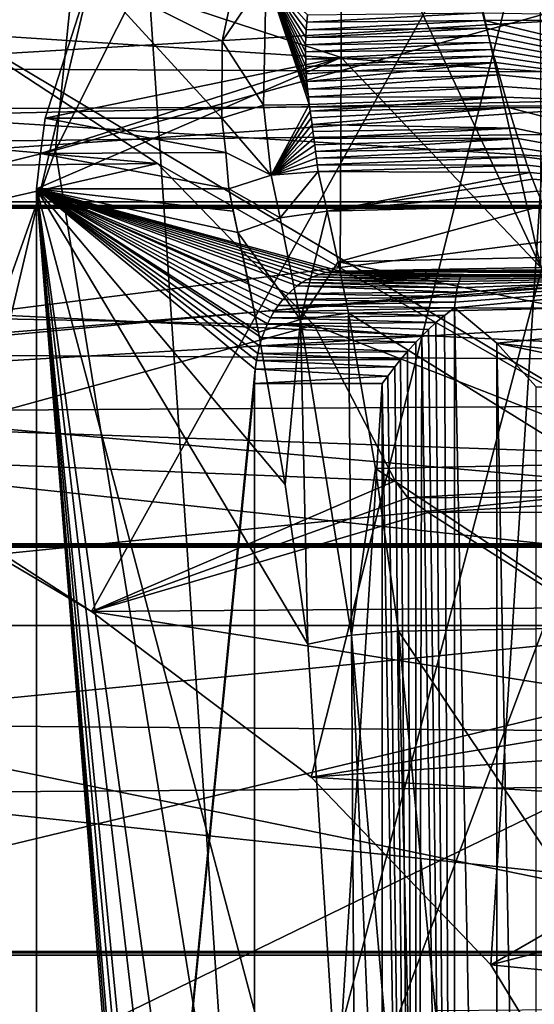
# Model space of a CAD drawing. Header units: metres. Extents: x -150 to 307, y -550 to 84.
# Tile 294 of 656: x 157.08 to 159.37, y 1.74 to 6.12. Entities that reach past the tile are written whole.
import ezdxf

# ---------------------------------------------------------------- set-up
doc = ezdxf.new("R2010")
doc.units = ezdxf.units.M
doc.layers.add('solid_26006363', color=7, linetype='CONTINUOUS')

msp = doc.modelspace()

# ---------------------------------------------------------------- linework, layer by layer
at = {"layer": 'solid_26006363'}
for points in [[(157.238983, 5.539485, 874.820862), (157.797806, 11.076527, 874.416077), (160.975403, 12.943937, 878.023987)], [(160.557312, 6.463857, 878.596375), (157.238983, 5.539485, 874.820862), (160.975403, 12.943937, 878.023987)], [(154.201523, 4.786518, 871.248291), (154.753082, 9.549058, 870.825684), (157.797806, 11.076527, 874.416077)], [(157.238983, 5.539485, 874.820862), (154.201523, 4.786518, 871.248291), (157.797806, 11.076527, 874.416077)], [(161.66864, 5.803113, 838.378723), (144.096741, 5.427855, 813.089661), (142.328934, 10.457894, 814.344849)], [(161.658569, 5.969907, 838.449219), (161.66864, 5.803113, 838.378723), (142.328934, 10.457894, 814.344849)], [(160.716415, 8.936275, 839.074341), (161.658569, 5.969907, 838.449219), (142.328934, 10.457894, 814.344849)], [(160.173294, 7.91509, 881.040771), (157.596603, 7.150526, 878.147949), (158.081863, 0, 879.170471)], [(160.173294, 7.91509, 881.040771), (158.081863, 0, 879.170471), (160.48465, 0, 881.853455)], [(159.526001, 7.306393, 843.298401), (157.399704, 3.484916, 841.38385), (151.576767, 7.250385, 836.140869)], [(159.526001, 7.306393, 843.298401), (158.379044, 2.74818, 842.265686), (157.399704, 3.484916, 841.38385)], [(159.526001, 7.306393, 843.298401), (159.179871, 1.912961, 842.986755), (158.379044, 2.74818, 842.265686)], [(159.526001, 7.306393, 843.298401), (159.721054, 1.022776, 843.473999), (159.179871, 1.912961, 842.986755)], [(151.576767, 7.250385, 836.140869), (157.399704, 3.484916, 841.38385), (156.242584, 4.169075, 840.34198)], [(157.596603, 7.150526, 878.147949), (155.325043, 6.433441, 875.534851), (155.904251, 0, 876.686707)], [(157.596603, 7.150526, 878.147949), (155.904251, 0, 876.686707), (158.081863, 0, 879.170471)], [(159.402023, 5.016229, 842.766235), (159.399994, 6.95196, 842.761536), (158.972992, 6.91801, 841.781494)], [(158.512573, 5.951874, 840.72467), (158.513962, 6.919923, 840.727966), (157.399155, 6.317371, 839.73468)], [(159.402023, 5.016229, 842.766235), (158.513962, 6.919923, 840.727966), (158.512573, 5.951874, 840.72467)], [(159.402023, 5.016229, 842.766235), (158.972992, 6.91801, 841.781494), (158.513962, 6.919923, 840.727966)], [(158.133636, 0, 876.20166), (157.238983, 5.539485, 874.820862), (160.557312, 6.463857, 878.596375)], [(161.151321, -0.000012, 879.606384), (158.133636, 0, 876.20166), (160.557312, 6.463857, 878.596375)], [(53.365746, 5.290247, 673.443176), (54.968628, 6.367424, 673.933228), (289.06488, 5.292864, -97.483597)], [(54.968628, 6.367424, 673.933228), (290.670074, 6.369913, -96.992836), (289.06488, 5.292864, -97.483597)], [(60.530315, 6.367424, 675.633606), (62.133198, 5.290247, 676.123657), (296.237, 6.362432, -95.290863)], [(62.133198, 5.290247, 676.123657), (297.839539, 5.281072, -94.800919), (296.237, 6.362432, -95.290863)], [(163.602783, 6.362432, -292.312592), (163.751846, 5.281072, -293.98172), (145.441666, 5.281072, -294.527374)], [(145.491074, 6.362432, -292.852325), (163.602783, 6.362432, -292.312592), (145.441666, 5.281072, -294.527374)], [(162.935638, 5.292864, -284.842529), (163.084946, 6.369913, -286.514404), (145.66272, 6.369913, -287.0336)], [(145.712204, 5.292864, -285.355774), (162.935638, 5.292864, -284.842529), (145.66272, 6.369913, -287.0336)], [(158.512573, 5.951874, 840.72467), (157.399155, 6.317371, 839.73468), (157.193527, 5.680829, 839.551453)], [(157.980682, 5.680837, 838.667969), (157.193527, 5.680829, 839.551453), (157.399155, 6.317371, 839.73468)], [(157.981949, 6.024079, 838.82312), (157.399155, 6.317371, 839.73468), (158.046997, 6.329778, 839.021301)], [(157.981949, 6.024079, 838.82312), (157.980682, 5.680837, 838.667969), (157.399155, 6.317371, 839.73468)], [(157.981949, 6.024079, 838.82312), (158.046997, 6.329778, 839.021301), (158.179031, 6.313232, 838.931152)], [(157.981949, 6.024079, 838.82312), (158.179031, 6.313232, 838.931152), (158.167099, 5.738776, 838.587524)], [(158.370605, 5.742153, 838.644409), (158.167099, 5.738776, 838.587524), (158.179031, 6.313232, 838.931152)], [(158.366241, 5.776769, 838.659058), (158.370605, 5.742153, 838.644409), (158.179031, 6.313232, 838.931152)], [(158.362549, 5.811047, 838.674255), (158.366241, 5.776769, 838.659058), (158.179031, 6.313232, 838.931152)], [(158.359512, 5.844966, 838.690063), (158.362549, 5.811047, 838.674255), (158.179031, 6.313232, 838.931152)], [(158.357147, 5.878507, 838.706421), (158.359512, 5.844966, 838.690063), (158.179031, 6.313232, 838.931152)], [(158.355438, 5.91165, 838.723328), (158.357147, 5.878507, 838.706421), (158.179031, 6.313232, 838.931152)], [(158.354385, 5.944376, 838.740723), (158.355438, 5.91165, 838.723328), (158.179031, 6.313232, 838.931152)], [(158.353989, 5.976668, 838.758606), (158.354385, 5.944376, 838.740723), (158.179031, 6.313232, 838.931152)], [(158.354263, 6.008508, 838.776917), (158.353989, 5.976668, 838.758606), (158.179031, 6.313232, 838.931152)], [(158.355179, 6.039877, 838.795715), (158.354263, 6.008508, 838.776917), (158.179031, 6.313232, 838.931152)], [(158.356979, 6.074586, 838.817322), (158.355179, 6.039877, 838.795715), (158.179031, 6.313232, 838.931152)], [(158.359619, 6.108656, 838.839478), (158.356979, 6.074586, 838.817322), (158.179031, 6.313232, 838.931152)], [(158.363068, 6.142066, 838.862122), (158.359619, 6.108656, 838.839478), (158.179031, 6.313232, 838.931152)], [(153.226486, 6.294094, 834.211975), (160.739639, 5.801712, 840.608154), (160.685745, 6.295321, 840.858643)], [(153.500961, 5.308879, 833.909729), (160.739639, 5.801712, 840.608154), (153.226486, 6.294094, 834.211975)], [(151.597153, 6.022897, 836.159241), (157.694244, 5.479829, 843.784912), (156.619965, 6.182618, 843.338501)], [(159.413116, 6.187492, 845.801025), (156.619965, 6.182618, 843.338501), (160.164444, 4.069848, 844.957764)], [(160.164444, 4.069848, 844.957764), (156.619965, 6.182618, 843.338501), (157.694244, 5.479829, 843.784912)], [(158.359619, 6.108656, 838.839478), (159.141678, 6.150823, 839.464172), (159.150925, 6.115998, 839.450562)], [(158.363068, 6.142066, 838.862122), (159.141678, 6.150823, 839.464172), (158.359619, 6.108656, 838.839478)], [(159.150925, 6.115998, 839.450562), (159.141678, 6.150823, 839.464172), (160.714874, 6.123401, 840.848633)], [(158.356979, 6.074586, 838.817322), (159.150925, 6.115998, 839.450562), (159.159882, 6.08227, 839.437683)], [(158.359619, 6.108656, 838.839478), (159.150925, 6.115998, 839.450562), (158.356979, 6.074586, 838.817322)], [(159.150925, 6.115998, 839.450562), (160.714874, 6.123401, 840.848633), (160.830109, 5.712958, 840.712585)], [(159.159882, 6.08227, 839.437683), (159.150925, 6.115998, 839.450562), (160.830109, 5.712958, 840.712585)], [(158.354263, 6.008508, 838.776917), (159.168579, 6.049567, 839.425415), (159.177048, 6.017899, 839.413757)], [(158.355179, 6.039877, 838.795715), (159.168579, 6.049567, 839.425415), (158.354263, 6.008508, 838.776917)], [(158.355179, 6.039877, 838.795715), (159.159882, 6.08227, 839.437683), (159.168579, 6.049567, 839.425415)], [(158.356979, 6.074586, 838.817322), (159.159882, 6.08227, 839.437683), (158.355179, 6.039877, 838.795715)], [(159.168579, 6.049567, 839.425415), (159.159882, 6.08227, 839.437683), (160.830109, 5.712958, 840.712585)], [(159.177048, 6.017899, 839.413757), (159.168579, 6.049567, 839.425415), (160.830109, 5.712958, 840.712585)], [(151.597153, 6.022897, 836.159241), (153.357574, 5.432772, 837.744324), (157.694244, 5.479829, 843.784912)], [(157.981949, 6.024079, 838.82312), (158.167099, 5.738776, 838.587524), (157.980682, 5.680837, 838.667969)], [(158.353989, 5.976668, 838.758606), (159.177048, 6.017899, 839.413757), (159.185303, 5.987218, 839.40271)], [(158.354263, 6.008508, 838.776917), (159.177048, 6.017899, 839.413757), (158.353989, 5.976668, 838.758606)], [(159.185303, 5.987218, 839.40271), (159.177048, 6.017899, 839.413757), (160.830109, 5.712958, 840.712585)], [(158.353989, 5.976668, 838.758606), (159.185303, 5.987218, 839.40271), (158.354385, 5.944376, 838.740723)], [(158.354385, 5.944376, 838.740723), (159.185303, 5.987218, 839.40271), (159.193344, 5.957497, 839.392273)], [(159.193344, 5.957497, 839.392273), (159.185303, 5.987218, 839.40271), (160.830109, 5.712958, 840.712585)], [(158.512573, 5.951874, 840.72467), (157.155182, 5.366225, 839.517334), (158.507736, 5.000035, 840.722412)], [(158.512573, 5.951874, 840.72467), (157.173584, 5.523697, 839.533691), (157.155182, 5.366225, 839.517334)], [(158.512573, 5.951874, 840.72467), (157.193527, 5.680829, 839.551453), (157.173584, 5.523697, 839.533691)], [(158.354385, 5.944376, 838.740723), (159.193344, 5.957497, 839.392273), (158.355438, 5.91165, 838.723328)], [(158.355438, 5.91165, 838.723328), (159.193344, 5.957497, 839.392273), (159.201202, 5.92873, 839.382385)], [(158.355438, 5.91165, 838.723328), (159.201202, 5.92873, 839.382385), (158.357147, 5.878507, 838.706421)], [(158.357147, 5.878507, 838.706421), (159.201202, 5.92873, 839.382385), (158.359512, 5.844966, 838.690063)], [(158.359512, 5.844966, 838.690063), (159.201202, 5.92873, 839.382385), (159.216339, 5.873932, 839.364258)], [(159.402023, 5.016229, 842.766235), (158.512573, 5.951874, 840.72467), (158.507736, 5.000035, 840.722412)], [(159.201202, 5.92873, 839.382385), (159.193344, 5.957497, 839.392273), (160.830109, 5.712958, 840.712585)], [(159.216339, 5.873932, 839.364258), (159.201202, 5.92873, 839.382385), (160.830109, 5.712958, 840.712585)], [(158.359512, 5.844966, 838.690063), (159.216339, 5.873932, 839.364258), (158.362549, 5.811047, 838.674255)], [(158.362549, 5.811047, 838.674255), (159.216339, 5.873932, 839.364258), (159.230835, 5.822576, 839.348022)], [(159.230835, 5.822576, 839.348022), (159.216339, 5.873932, 839.364258), (160.830109, 5.712958, 840.712585)], [(161.66864, 5.803113, 838.378723), (161.679489, 5.63554, 838.311523), (144.096741, 5.427855, 813.089661)], [(153.500961, 5.308879, 833.909729), (160.807968, 5.308866, 840.420044), (160.739639, 5.801712, 840.608154)], [(158.362549, 5.811047, 838.674255), (159.230835, 5.822576, 839.348022), (158.366241, 5.776769, 838.659058)], [(158.366241, 5.776769, 838.659058), (159.230835, 5.822576, 839.348022), (159.244705, 5.774446, 839.333557)], [(159.244705, 5.774446, 839.333557), (159.230835, 5.822576, 839.348022), (160.830109, 5.712958, 840.712585)], [(158.201141, 5.426859, 838.467957), (158.167099, 5.738776, 838.587524), (158.370605, 5.742153, 838.644409)], [(158.37471, 5.712249, 838.632263), (158.201141, 5.426859, 838.467957), (158.370605, 5.742153, 838.644409)], [(158.366241, 5.776769, 838.659058), (159.244705, 5.774446, 839.333557), (158.370605, 5.742153, 838.644409)], [(158.37471, 5.712249, 838.632263), (158.370605, 5.742153, 838.644409), (159.244705, 5.774446, 839.333557)], [(158.37471, 5.712249, 838.632263), (159.244705, 5.774446, 839.333557), (159.258026, 5.729362, 839.32074)], [(159.258026, 5.729362, 839.32074), (159.244705, 5.774446, 839.333557), (160.830109, 5.712958, 840.712585)], [(158.201141, 5.426859, 838.467957), (157.980682, 5.680837, 838.667969), (158.167099, 5.738776, 838.587524)], [(158.378769, 5.682369, 838.620239), (158.201141, 5.426859, 838.467957), (158.37471, 5.712249, 838.632263)], [(158.378769, 5.682369, 838.620239), (158.37471, 5.712249, 838.632263), (159.258026, 5.729362, 839.32074)], [(158.382767, 5.652514, 838.608459), (158.378769, 5.682369, 838.620239), (159.258026, 5.729362, 839.32074)], [(158.382767, 5.652514, 838.608459), (159.258026, 5.729362, 839.32074), (159.286575, 5.636598, 839.296692)], [(159.258026, 5.729362, 839.32074), (160.830109, 5.712958, 840.712585), (160.93187, 5.292717, 840.593811)], [(159.286575, 5.636598, 839.296692), (159.258026, 5.729362, 839.32074), (160.93187, 5.292717, 840.593811)], [(157.998856, 5.528434, 838.608643), (157.173584, 5.523697, 839.533691), (157.193527, 5.680829, 839.551453)], [(157.998856, 5.528434, 838.608643), (157.193527, 5.680829, 839.551453), (157.980682, 5.680837, 838.667969)], [(158.201141, 5.426859, 838.467957), (157.998856, 5.528434, 838.608643), (157.980682, 5.680837, 838.667969)], [(158.382767, 5.652514, 838.608459), (158.201141, 5.426859, 838.467957), (158.378769, 5.682369, 838.620239)], [(161.679489, 5.63554, 838.311523), (161.763596, 4.57426, 837.967346), (144.096741, 5.427855, 813.089661)], [(158.386734, 5.622684, 838.596802), (158.201141, 5.426859, 838.467957), (158.382767, 5.652514, 838.608459)], [(158.39064, 5.592881, 838.585327), (158.201141, 5.426859, 838.467957), (158.386734, 5.622684, 838.596802)], [(158.386734, 5.622684, 838.596802), (158.382767, 5.652514, 838.608459), (159.286575, 5.636598, 839.296692)], [(158.39064, 5.592881, 838.585327), (158.386734, 5.622684, 838.596802), (159.286575, 5.636598, 839.296692)], [(158.39064, 5.592881, 838.585327), (159.286575, 5.636598, 839.296692), (159.301514, 5.590203, 839.285889)], [(159.301514, 5.590203, 839.285889), (159.286575, 5.636598, 839.296692), (160.93187, 5.292717, 840.593811)], [(158.394501, 5.563105, 838.574036), (158.201141, 5.426859, 838.467957), (158.39064, 5.592881, 838.585327)], [(158.394501, 5.563105, 838.574036), (158.39064, 5.592881, 838.585327), (159.301514, 5.590203, 839.285889)], [(158.3983, 5.533357, 838.562927), (158.394501, 5.563105, 838.574036), (159.301514, 5.590203, 839.285889)], [(158.3983, 5.533357, 838.562927), (159.301514, 5.590203, 839.285889), (159.315674, 5.547639, 839.276794)], [(159.315674, 5.547639, 839.276794), (159.301514, 5.590203, 839.285889), (160.93187, 5.292717, 840.593811)], [(155.275726, 0.000051, 872.883789), (154.201523, 4.786518, 871.248291), (157.238983, 5.539485, 874.820862)], [(158.133636, 0, 876.20166), (155.275726, 0.000051, 872.883789), (157.238983, 5.539485, 874.820862)], [(158.012604, 5.36622, 838.554993), (157.155182, 5.366225, 839.517334), (157.173584, 5.523697, 839.533691)], [(157.998856, 5.528434, 838.608643), (158.012604, 5.36622, 838.554993), (157.173584, 5.523697, 839.533691)], [(158.201141, 5.426859, 838.467957), (158.012604, 5.36622, 838.554993), (157.998856, 5.528434, 838.608643)], [(158.3983, 5.533357, 838.562927), (158.201141, 5.426859, 838.467957), (158.394501, 5.563105, 838.574036)], [(158.402054, 5.503638, 838.551941), (158.201141, 5.426859, 838.467957), (158.3983, 5.533357, 838.562927)], [(158.402054, 5.503638, 838.551941), (158.3983, 5.533357, 838.562927), (159.315674, 5.547639, 839.276794)], [(158.402054, 5.503638, 838.551941), (159.315674, 5.547639, 839.276794), (159.329086, 5.508602, 839.269104)], [(159.329086, 5.508602, 839.269104), (159.315674, 5.547639, 839.276794), (160.93187, 5.292717, 840.593811)], [(153.357574, 5.432772, 837.744324), (154.864609, 4.831725, 839.101257), (157.694244, 5.479829, 843.784912)], [(154.864609, 4.831725, 839.101257), (158.392883, 4.760378, 843.888794), (157.694244, 5.479829, 843.784912)], [(160.164444, 4.069848, 844.957764), (157.694244, 5.479829, 843.784912), (158.392883, 4.760378, 843.888794)], [(158.405762, 5.473948, 838.541199), (158.201141, 5.426859, 838.467957), (158.402054, 5.503638, 838.551941)], [(158.405762, 5.473948, 838.541199), (158.402054, 5.503638, 838.551941), (159.329086, 5.508602, 839.269104)], [(158.405762, 5.473948, 838.541199), (159.329086, 5.508602, 839.269104), (159.341736, 5.472816, 839.262634)], [(159.341736, 5.472816, 839.262634), (159.329086, 5.508602, 839.269104), (160.93187, 5.292717, 840.593811)], [(158.405762, 5.473948, 838.541199), (158.409409, 5.444287, 838.530579), (158.201141, 5.426859, 838.467957)], [(158.201141, 5.426859, 838.467957), (158.409409, 5.444287, 838.530579), (158.240204, 5.237407, 838.420105)], [(158.409409, 5.444287, 838.530579), (158.449554, 5.266979, 838.485535), (158.240204, 5.237407, 838.420105)], [(158.405762, 5.473948, 838.541199), (159.341736, 5.472816, 839.262634), (158.409409, 5.444287, 838.530579)], [(158.409409, 5.444287, 838.530579), (159.341736, 5.472816, 839.262634), (159.353683, 5.440007, 839.257202)], [(158.409409, 5.444287, 838.530579), (159.353683, 5.440007, 839.257202), (158.449554, 5.266979, 838.485535)], [(158.449554, 5.266979, 838.485535), (159.353683, 5.440007, 839.257202), (159.364944, 5.409901, 839.252686)], [(159.353683, 5.440007, 839.257202), (159.341736, 5.472816, 839.262634), (160.93187, 5.292717, 840.593811)], [(159.364944, 5.409901, 839.252686), (159.353683, 5.440007, 839.257202), (160.93187, 5.292717, 840.593811)], [(144.096741, 5.427855, 813.089661), (162.079758, 0.00009, 837.534241), (144.74527, 0.000066, 812.722778)], [(162.028412, 1.760756, 837.591553), (162.079758, 0.00009, 837.534241), (144.096741, 5.427855, 813.089661)], [(161.874268, 3.523559, 837.76416), (162.028412, 1.760756, 837.591553), (144.096741, 5.427855, 813.089661)], [(161.763596, 4.57426, 837.967346), (161.874268, 3.523559, 837.76416), (144.096741, 5.427855, 813.089661)], [(158.201141, 5.426859, 838.467957), (158.240204, 5.237407, 838.420105), (158.012604, 5.36622, 838.554993)], [(158.449554, 5.266979, 838.485535), (159.364944, 5.409901, 839.252686), (159.385483, 5.356942, 839.24585)], [(159.385483, 5.356942, 839.24585), (159.364944, 5.409901, 839.252686), (160.93187, 5.292717, 840.593811)], [(157.155182, 5.366225, 839.517334), (158.474808, 4.998504, 840.693054), (158.507736, 5.000035, 840.722412)], [(157.155182, 5.366225, 839.517334), (158.443649, 4.993906, 840.665283), (158.474808, 4.998504, 840.693054)], [(157.155182, 5.366225, 839.517334), (158.414246, 4.986016, 840.639099), (158.443649, 4.993906, 840.665283)], [(157.155182, 5.366225, 839.517334), (158.386719, 4.975736, 840.614563), (158.414246, 4.986016, 840.639099)], [(157.155182, 5.366225, 839.517334), (158.361145, 4.96333, 840.591797), (158.386719, 4.975736, 840.614563)], [(157.155182, 5.366225, 839.517334), (158.33757, 4.949508, 840.570801), (158.361145, 4.96333, 840.591797)], [(157.155182, 5.366225, 839.517334), (158.31604, 4.934464, 840.551575), (158.33757, 4.949508, 840.570801)], [(157.155182, 5.366225, 839.517334), (158.27774, 4.901454, 840.517456), (158.31604, 4.934464, 840.551575)], [(157.155182, 5.366225, 839.517334), (158.25293, 4.874804, 840.495361), (158.27774, 4.901454, 840.517456)], [(157.155182, 5.366225, 839.517334), (158.2314, 4.847361, 840.476196), (158.25293, 4.874804, 840.495361)], [(157.155182, 5.366225, 839.517334), (158.213028, 4.819799, 840.459839), (158.2314, 4.847361, 840.476196)], [(157.155182, 5.366225, 839.517334), (158.197449, 4.792596, 840.445923), (158.213028, 4.819799, 840.459839)], [(157.155182, 5.366225, 839.517334), (158.18425, 4.766145, 840.434204), (158.197449, 4.792596, 840.445923)], [(157.155182, 5.366225, 839.517334), (158.159317, 4.703096, 840.411987), (158.18425, 4.766145, 840.434204)], [(157.155182, 5.366225, 839.517334), (158.148682, 4.667513, 840.402466), (158.159317, 4.703096, 840.411987)], [(157.155182, 5.366225, 839.517334), (158.14064, 4.633796, 840.395325), (158.148682, 4.667513, 840.402466)], [(157.155182, 5.366225, 839.517334), (158.134811, 4.60225, 840.390137), (158.14064, 4.633796, 840.395325)], [(157.155182, 5.366225, 839.517334), (158.129807, 4.563738, 840.385681), (158.134811, 4.60225, 840.390137)], [(157.155182, 5.366225, 839.517334), (157.155182, -5.366225, 839.517334), (158.129807, 4.563738, 840.385681)], [(158.011948, -5.36622, 838.555725), (157.155182, -5.366225, 839.517334), (157.155182, 5.366225, 839.517334)], [(158.031265, 5.266789, 838.534058), (157.155182, 5.366225, 839.517334), (158.012604, 5.36622, 838.554993)], [(158.029434, -5.271957, 838.536072), (158.011948, -5.36622, 838.555725), (157.155182, 5.366225, 839.517334)], [(158.049286, -5.182314, 838.513794), (158.029434, -5.271957, 838.536072), (157.155182, 5.366225, 839.517334)], [(158.098862, -4.956365, 838.458191), (158.049286, -5.182314, 838.513794), (157.155182, 5.366225, 839.517334)], [(158.144897, -4.728733, 838.406494), (158.098862, -4.956365, 838.458191), (157.155182, 5.366225, 839.517334)], [(158.263046, -4.050563, 838.273865), (158.144897, -4.728733, 838.406494), (157.155182, 5.366225, 839.517334)], [(158.363907, -3.340538, 838.160706), (158.263046, -4.050563, 838.273865), (157.155182, 5.366225, 839.517334)], [(158.579453, -0.000086, 837.918762), (158.363907, -3.340538, 838.160706), (157.155182, 5.366225, 839.517334)], [(158.363937, 3.34035, 838.160645), (158.579453, -0.000086, 837.918762), (157.155182, 5.366225, 839.517334)], [(158.263046, 4.050452, 838.273865), (158.363937, 3.34035, 838.160645), (157.155182, 5.366225, 839.517334)], [(158.144897, 4.728784, 838.406494), (158.263046, 4.050452, 838.273865), (157.155182, 5.366225, 839.517334)], [(158.09996, 4.951115, 838.456909), (158.144897, 4.728784, 838.406494), (157.155182, 5.366225, 839.517334)], [(158.051682, 5.171855, 838.511108), (158.09996, 4.951115, 838.456909), (157.155182, 5.366225, 839.517334)], [(158.031265, 5.266789, 838.534058), (158.051682, 5.171855, 838.511108), (157.155182, 5.366225, 839.517334)], [(158.031265, 5.266789, 838.534058), (158.012604, 5.36622, 838.554993), (158.051682, 5.171855, 838.511108)], [(158.240204, 5.237407, 838.420105), (158.051682, 5.171855, 838.511108), (158.012604, 5.36622, 838.554993)], [(158.449554, 5.266979, 838.485535), (159.385483, 5.356942, 839.24585), (159.411758, 5.292717, 839.239441)], [(153.681335, 4.403815, 833.713623), (160.807968, 5.308866, 840.420044), (153.500961, 5.308879, 833.909729)], [(153.681335, 4.403815, 833.713623), (160.84639, 5.071762, 840.350037), (160.807968, 5.308866, 840.420044)], [(52.118008, 3.784486, 673.061707), (53.365746, 5.290247, 673.443176), (287.815277, 3.786167, -97.865639)], [(53.365746, 5.290247, 673.443176), (289.06488, 5.292864, -97.483597), (287.815277, 3.786167, -97.865639)], [(62.133198, 5.290247, 676.123657), (63.380936, 3.784486, 676.505127), (297.839539, 5.281072, -94.800919)], [(63.380936, 3.784486, 676.505127), (299.085419, 3.771021, -94.420006), (297.839539, 5.281072, -94.800919)], [(163.751846, 5.281072, -293.98172), (163.867737, 3.771021, -295.279388), (145.403244, 3.771021, -295.82962)], [(145.441666, 5.281072, -294.527374), (163.751846, 5.281072, -293.98172), (145.403244, 3.771021, -295.82962)], [(162.819397, 3.786167, -283.541016), (162.935638, 5.292864, -284.842529), (145.712204, 5.292864, -285.355774)], [(145.750732, 3.786167, -284.049652), (162.819397, 3.786167, -283.541016), (145.712204, 5.292864, -285.355774)], [(158.240204, 5.237407, 838.420105), (158.449554, 5.266979, 838.485535), (158.33197, 4.785403, 838.313782)], [(158.33197, 4.785403, 838.313782), (158.449554, 5.266979, 838.485535), (158.498703, 5.042408, 838.430359)], [(158.498703, 5.042408, 838.430359), (158.449554, 5.266979, 838.485535), (159.411758, 5.292717, 839.239441)], [(158.498703, 5.042408, 838.430359), (159.411758, 5.292717, 839.239441), (159.462173, 5.061935, 839.182861)], [(158.240204, 5.237407, 838.420105), (158.33197, 4.785403, 838.313782), (158.051682, 5.171855, 838.511108)], [(158.051682, 5.171855, 838.511108), (158.144897, 4.728784, 838.406494), (158.09996, 4.951115, 838.456909)], [(158.33197, 4.785403, 838.313782), (158.144897, 4.728784, 838.406494), (158.051682, 5.171855, 838.511108)], [(153.681335, 4.403815, 833.713623), (160.890305, 4.829214, 840.290955), (160.84639, 5.071762, 840.350037)], [(158.33197, 4.785403, 838.313782), (158.498703, 5.042408, 838.430359), (158.54509, 4.812788, 838.378296)], [(158.498703, 5.042408, 838.430359), (159.462173, 5.061935, 839.182861), (159.507919, 4.835548, 839.131531)], [(158.498703, 5.042408, 838.430359), (159.507919, 4.835548, 839.131531), (158.54509, 4.812788, 838.378296)], [(159.053253, 4.983613, 840.041138), (158.474808, 4.998504, 840.693054), (158.443649, 4.993906, 840.665283)], [(159.058044, 4.985361, 840.089417), (158.507736, 5.000035, 840.722412), (158.474808, 4.998504, 840.693054)], [(159.053253, 4.983613, 840.041138), (159.058044, 4.985361, 840.089417), (158.474808, 4.998504, 840.693054)], [(159.708252, 5.008008, 842.406494), (159.402023, 5.016229, 842.766235), (158.507736, 5.000035, 840.722412)], [(160.000824, 5.000002, 842.052917), (159.708252, 5.008008, 842.406494), (158.507736, 5.000035, 840.722412)], [(160.591232, 4.984029, 841.353271), (158.507736, 5.000035, 840.722412), (159.058044, 4.985361, 840.089417)], [(160.300949, 4.991913, 841.699585), (160.000824, 5.000002, 842.052917), (158.507736, 5.000035, 840.722412)], [(160.591232, 4.984029, 841.353271), (160.300949, 4.991913, 841.699585), (158.507736, 5.000035, 840.722412)], [(159.03392, 4.942952, 839.819092), (158.361145, 4.96333, 840.591797), (158.33757, 4.949508, 840.570801)], [(159.037521, 4.954942, 839.860596), (158.386719, 4.975736, 840.614563), (158.361145, 4.96333, 840.591797)], [(159.03392, 4.942952, 839.819092), (159.037521, 4.954942, 839.860596), (158.361145, 4.96333, 840.591797)], [(159.041183, 4.965129, 839.903625), (158.414246, 4.986016, 840.639099), (158.386719, 4.975736, 840.614563)], [(159.037521, 4.954942, 839.860596), (159.041183, 4.965129, 839.903625), (158.386719, 4.975736, 840.614563)], [(159.044907, 4.973392, 839.94812), (158.443649, 4.993906, 840.665283), (158.414246, 4.986016, 840.639099)], [(159.041183, 4.965129, 839.903625), (159.044907, 4.973392, 839.94812), (158.414246, 4.986016, 840.639099)], [(159.048904, 4.979589, 839.994019), (159.053253, 4.983613, 840.041138), (158.443649, 4.993906, 840.665283)], [(159.044907, 4.973392, 839.94812), (159.048904, 4.979589, 839.994019), (158.443649, 4.993906, 840.665283)], [(160.591232, 4.984029, 841.353271), (159.020691, 4.86245, 839.643982), (159.018097, 4.83721, 839.606995)], [(160.818054, 4.834728, 841.0896), (160.591232, 4.984029, 841.353271), (159.018097, 4.83721, 839.606995)], [(160.591232, 4.984029, 841.353271), (159.023453, 4.885835, 839.683777), (159.020691, 4.86245, 839.643982)], [(160.591232, 4.984029, 841.353271), (159.026474, 4.90718, 839.726257), (159.023453, 4.885835, 839.683777)], [(160.591232, 4.984029, 841.353271), (159.029892, 4.92628, 839.771423), (159.026474, 4.90718, 839.726257)], [(160.591232, 4.984029, 841.353271), (159.03392, 4.942952, 839.819092), (159.029892, 4.92628, 839.771423)], [(160.591232, 4.984029, 841.353271), (159.037521, 4.954942, 839.860596), (159.03392, 4.942952, 839.819092)], [(160.591232, 4.984029, 841.353271), (159.041183, 4.965129, 839.903625), (159.037521, 4.954942, 839.860596)], [(160.591232, 4.984029, 841.353271), (159.044907, 4.973392, 839.94812), (159.041183, 4.965129, 839.903625)], [(160.591232, 4.984029, 841.353271), (159.048904, 4.979589, 839.994019), (159.044907, 4.973392, 839.94812)], [(160.591232, 4.984029, 841.353271), (159.053253, 4.983613, 840.041138), (159.048904, 4.979589, 839.994019)], [(160.591232, 4.984029, 841.353271), (159.058044, 4.985361, 840.089417), (159.053253, 4.983613, 840.041138)], [(159.026474, 4.90718, 839.726257), (158.31604, 4.934464, 840.551575), (158.27774, 4.901454, 840.517456)], [(159.029892, 4.92628, 839.771423), (158.33757, 4.949508, 840.570801), (158.31604, 4.934464, 840.551575)], [(159.026474, 4.90718, 839.726257), (159.029892, 4.92628, 839.771423), (158.31604, 4.934464, 840.551575)], [(159.029892, 4.92628, 839.771423), (159.03392, 4.942952, 839.819092), (158.33757, 4.949508, 840.570801)], [(159.020691, 4.86245, 839.643982), (158.25293, 4.874804, 840.495361), (158.2314, 4.847361, 840.476196)], [(159.023453, 4.885835, 839.683777), (158.27774, 4.901454, 840.517456), (158.25293, 4.874804, 840.495361)], [(159.020691, 4.86245, 839.643982), (159.023453, 4.885835, 839.683777), (158.25293, 4.874804, 840.495361)], [(159.023453, 4.885835, 839.683777), (159.026474, 4.90718, 839.726257), (158.27774, 4.901454, 840.517456)], [(153.681335, 4.403815, 833.713623), (161.007858, 4.144726, 840.156738), (160.890305, 4.829214, 840.290955)], [(154.864609, 4.831725, 839.101257), (156.242584, 4.169075, 840.34198), (158.392883, 4.760378, 843.888794)], [(159.018097, 4.83721, 839.606995), (158.2314, 4.847361, 840.476196), (158.213028, 4.819799, 840.459839)], [(158.973465, 4.803614, 839.613098), (159.018097, 4.83721, 839.606995), (158.213028, 4.819799, 840.459839)], [(159.020691, 4.86245, 839.643982), (158.2314, 4.847361, 840.476196), (159.018097, 4.83721, 839.606995)], [(158.54509, 4.812788, 838.378296), (159.507919, 4.835548, 839.131531), (159.628891, 4.140874, 838.995667)], [(158.973465, 4.803614, 839.613098), (159.018097, -4.837211, 839.606995), (159.018097, 4.83721, 839.606995)], [(159.018097, 4.83721, 839.606995), (159.018097, -4.837211, 839.606995), (159.206482, -4.679703, 839.625916)], [(159.206375, 4.679795, 839.625916), (159.018097, 4.83721, 839.606995), (159.206482, -4.679703, 839.625916)], [(160.818054, 4.834728, 841.0896), (159.018097, 4.83721, 839.606995), (159.206375, 4.679795, 839.625916)], [(160.818054, 4.834728, 841.0896), (159.206375, 4.679795, 839.625916), (160.911667, 4.48462, 840.980774)], [(158.33197, 4.785403, 838.313782), (158.263046, 4.050452, 838.273865), (158.144897, 4.728784, 838.406494)], [(158.934769, 4.771226, 839.621765), (158.197449, 4.792596, 840.445923), (158.18425, 4.766145, 840.434204)], [(158.973465, 4.803614, 839.613098), (158.213028, 4.819799, 840.459839), (158.197449, 4.792596, 840.445923)], [(158.973465, 4.803614, 839.613098), (158.197449, 4.792596, 840.445923), (158.934769, 4.771226, 839.621765)], [(158.33197, 4.785403, 838.313782), (158.363937, 3.34035, 838.160645), (158.263046, 4.050452, 838.273865)], [(158.558182, 3.379745, 838.064331), (158.33197, 4.785403, 838.313782), (158.54509, 4.812788, 838.378296)], [(158.558182, 3.379745, 838.064331), (158.363937, 3.34035, 838.160645), (158.33197, 4.785403, 838.313782)], [(158.665421, 4.122089, 838.243225), (158.54509, 4.812788, 838.378296), (159.628891, 4.140874, 838.995667)], [(158.665421, 4.122089, 838.243225), (158.558182, 3.379745, 838.064331), (158.54509, 4.812788, 838.378296)], [(158.973465, 4.803614, 839.613098), (158.934769, 4.771226, 839.621765), (159.018097, -4.837211, 839.606995)], [(156.242584, 4.169075, 840.34198), (158.753357, 4.067382, 843.713684), (158.392883, 4.760378, 843.888794)], [(158.871338, 4.711506, 839.64325), (158.18425, 4.766145, 840.434204), (158.159317, 4.703096, 840.411987)], [(158.934769, 4.771226, 839.621765), (158.18425, 4.766145, 840.434204), (158.901001, 4.740463, 839.632019)], [(158.901001, 4.740463, 839.632019), (158.18425, 4.766145, 840.434204), (158.871338, 4.711506, 839.64325)], [(160.164444, 4.069848, 844.957764), (158.392883, 4.760378, 843.888794), (158.753357, 4.067382, 843.713684)], [(158.901001, 4.740463, 839.632019), (158.871338, 4.711506, 839.64325), (159.018097, -4.837211, 839.606995)], [(158.934769, 4.771226, 839.621765), (158.901001, 4.740463, 839.632019), (159.018097, -4.837211, 839.606995)], [(158.845169, 4.684399, 839.655029), (158.159317, 4.703096, 840.411987), (158.148682, 4.667513, 840.402466)], [(158.871338, 4.711506, 839.64325), (158.159317, 4.703096, 840.411987), (158.845169, 4.684399, 839.655029)], [(158.871338, 4.711506, 839.64325), (158.845169, 4.684399, 839.655029), (158.846848, -4.688141, 839.654236)], [(158.871338, 4.711506, 839.64325), (158.846848, -4.688141, 839.654236), (159.018097, -4.837211, 839.606995)], [(158.807907, 4.643223, 839.675049), (158.148682, 4.667513, 840.402466), (158.14064, 4.633796, 840.395325)], [(158.845169, 4.684399, 839.655029), (158.148682, 4.667513, 840.402466), (158.807907, 4.643223, 839.675049)], [(158.845169, 4.684399, 839.655029), (158.807907, 4.643223, 839.675049), (158.846848, -4.688141, 839.654236)], [(159.206375, 4.679795, 839.625916), (159.381348, -4.48491, 839.719238), (159.381256, 4.485187, 839.719177)], [(159.206375, 4.679795, 839.625916), (159.206482, -4.679703, 839.625916), (159.381348, -4.48491, 839.719238)], [(160.145737, 4.484903, 840.349365), (160.911667, 4.48462, 840.980774), (159.206375, 4.679795, 839.625916)], [(159.206375, 4.679795, 839.625916), (159.381256, 4.485187, 839.719177), (160.145737, 4.484903, 840.349365)], [(158.777115, 4.606734, 839.694946), (158.14064, 4.633796, 840.395325), (158.134811, 4.60225, 840.390137)], [(158.777115, 4.606734, 839.694946), (158.134811, 4.60225, 840.390137), (158.751419, 4.574452, 839.714111)], [(158.807907, 4.643223, 839.675049), (158.14064, 4.633796, 840.395325), (158.777115, 4.606734, 839.694946)], [(158.777115, 4.606734, 839.694946), (158.751419, 4.574452, 839.714111), (158.846848, -4.688141, 839.654236)], [(158.807907, 4.643223, 839.675049), (158.777115, 4.606734, 839.694946), (158.846848, -4.688141, 839.654236)], [(157.155182, -5.366225, 839.517334), (158.126526, 4.5, 840.382751), (158.129807, 4.563738, 840.385681)], [(158.720352, 4.532942, 839.741028), (158.129807, 4.563738, 840.385681), (158.126526, 4.5, 840.382751)], [(158.751419, 4.574452, 839.714111), (158.134811, 4.60225, 840.390137), (158.129807, 4.563738, 840.385681)], [(158.751419, 4.574452, 839.714111), (158.129807, 4.563738, 840.385681), (158.720352, 4.532942, 839.741028)], [(158.751419, 4.574452, 839.714111), (158.720352, 4.532942, 839.741028), (158.846848, -4.688141, 839.654236)], [(158.720352, 4.532942, 839.741028), (158.126526, 4.5, 840.382751), (158.695755, 4.5, 839.765869)], [(158.720352, 4.532942, 839.741028), (158.695755, 4.5, 839.765869), (158.846848, -4.688141, 839.654236)], [(157.155182, -5.366225, 839.517334), (158.126526, -4.5, 840.382751), (158.126526, 4.5, 840.382751)], [(158.695755, 4.5, 839.765869), (158.126526, 4.5, 840.382751), (158.126526, -4.5, 840.382751)], [(158.695755, 4.5, 839.765869), (158.126526, -4.5, 840.382751), (158.695755, -4.5, 839.765869)], [(158.695755, 4.5, 839.765869), (158.695755, -4.5, 839.765869), (158.846848, -4.688141, 839.654236)], [(153.828949, 3.423107, 833.554077), (161.007858, 4.144726, 840.156738), (153.681335, 4.403815, 833.713623)], [(156.242584, 4.169075, 840.34198), (157.399704, 3.484916, 841.38385), (158.753357, 4.067382, 843.713684)], [(153.828949, 3.423107, 833.554077), (161.109436, 3.423107, 840.040771), (161.007858, 4.144726, 840.156738)], [(158.665421, 4.122089, 838.243225), (158.768448, 3.397873, 838.127625), (158.558182, 3.379745, 838.064331)], [(158.665421, 4.122089, 838.243225), (159.628891, 4.140874, 838.995667), (159.732407, 3.413499, 838.879578)], [(158.665421, 4.122089, 838.243225), (159.732407, 3.413499, 838.879578), (158.768448, 3.397873, 838.127625)], [(157.399704, 3.484916, 841.38385), (158.809311, 3.991611, 843.725586), (158.753357, 4.067382, 843.713684)], [(160.164444, 4.069848, 844.957764), (158.753357, 4.067382, 843.713684), (158.809311, 3.991611, 843.725586)], [(160.181992, 4.001432, 844.93811), (160.164444, 4.069848, 844.957764), (158.809311, 3.991611, 843.725586)], [(157.399704, 3.484916, 841.38385), (158.900513, 3.926422, 843.796387), (158.809311, 3.991611, 843.725586)], [(160.181992, 4.001432, 844.93811), (158.809311, 3.991611, 843.725586), (158.900513, 3.926422, 843.796387)], [(160.181992, 4.001432, 844.93811), (158.900513, 3.926422, 843.796387), (160.187927, 3.928661, 844.931396)], [(157.399704, 3.484916, 841.38385), (159.568192, 3.500863, 844.38501), (158.900513, 3.926422, 843.796387)], [(160.187927, 3.928661, 844.931396), (158.900513, 3.926422, 843.796387), (159.568192, 3.500863, 844.38501)], [(51.326496, 1.972128, 672.819702), (52.118008, 3.784486, 673.061707), (287.022736, 1.972128, -98.107941)], [(52.118008, 3.784486, 673.061707), (287.815277, 3.786167, -97.865639), (287.022736, 1.972128, -98.107941)], [(63.380936, 3.784486, 676.505127), (64.172447, 1.972128, 676.747131), (299.085419, 3.771021, -94.420006)], [(64.172447, 1.972128, 676.747131), (299.873505, 1.954857, -94.17907), (299.085419, 3.771021, -94.420006)], [(163.867737, 3.771021, -295.279388), (163.94104, 1.954857, -296.10022), (145.378952, 1.954857, -296.653351)], [(145.403244, 3.771021, -295.82962), (163.867737, 3.771021, -295.279388), (145.378952, 1.954857, -296.653351)], [(162.745682, 1.972128, -282.715546), (162.819397, 3.786167, -283.541016), (145.750732, 3.786167, -284.049652)], [(145.775177, 1.972128, -283.221252), (162.745682, 1.972128, -282.715546), (145.750732, 3.786167, -284.049652)], [(157.399704, 3.484916, 841.38385), (160.187927, 3.041404, 844.931396), (159.568192, 3.500863, 844.38501)], [(157.399704, 3.484916, 841.38385), (158.379044, 2.74818, 842.265686), (160.187927, 3.041404, 844.931396)], [(153.998001, 1.717518, 833.371094), (161.109436, 3.423107, 840.040771), (153.828949, 3.423107, 833.554077)], [(154.054367, 0.00003, 833.31012), (161.109436, 3.423107, 840.040771), (153.998001, 1.717518, 833.371094)], [(154.054367, 0.00003, 833.31012), (161.330338, 0, 839.788513), (161.109436, 3.423107, 840.040771)], [(158.558182, 3.379745, 838.064331), (158.579453, -0.000086, 837.918762), (158.363937, 3.34035, 838.160645)], [(158.851257, -0.000029, 837.822083), (158.558182, 3.379745, 838.064331), (158.768448, 3.397873, 838.127625)], [(158.703018, -0.000059, 837.835571), (158.579453, -0.000086, 837.918762), (158.558182, 3.379745, 838.064331)], [(158.703018, -0.000059, 837.835571), (158.558182, 3.379745, 838.064331), (158.851257, -0.000029, 837.822083)], [(158.768448, 3.397873, 838.127625), (159.732407, 3.413499, 838.879578), (159.897507, 1.714765, 838.694275)], [(158.932785, 1.706921, 837.943176), (158.768448, 3.397873, 838.127625), (159.897507, 1.714765, 838.694275)], [(158.932785, 1.706921, 837.943176), (158.851257, -0.000029, 837.822083), (158.768448, 3.397873, 838.127625)], [(158.379044, 2.74818, 842.265686), (160.302155, 2.883569, 844.994324), (160.187927, 3.041404, 844.931396)], [(158.379044, 2.74818, 842.265686), (160.413849, 2.624246, 845.005127), (160.302155, 2.883569, 844.994324)], [(158.379044, 2.74818, 842.265686), (159.179871, 1.912961, 842.986755), (160.413849, 2.624246, 845.005127)], [(159.179871, 1.912961, 842.986755), (160.51973, 2.260967, 844.975037), (160.413849, 2.624246, 845.005127)], [(159.179871, 1.912961, 842.986755), (160.610306, 1.76952, 844.905945), (160.51973, 2.260967, 844.975037)], [(51.326496, 1.972128, 672.819702), (286.751587, 0, -98.190849), (51.055336, 0, 672.736816)], [(51.326496, 1.972128, 672.819702), (287.022736, 1.972128, -98.107941), (286.751587, 0, -98.190849)], [(64.172447, 1.972128, 676.747131), (64.443604, 0, 676.830017), (299.873505, 1.954857, -94.17907)], [(64.443604, 0, 676.830017), (300.139832, 0, -94.097641), (299.873505, 1.954857, -94.17907)], [(145.378952, 1.954857, -296.653351), (163.94104, 1.954857, -296.10022), (154.011948, 0, -296.94873)], [(145.775177, 1.972128, -283.221252), (153.004013, 0, -282.968445), (162.094879, 0, -282.487579)], [(145.775177, 1.972128, -283.221252), (162.094879, 0, -282.487579), (162.745682, 1.972128, -282.715546)], [(163.94104, 1.954857, -296.10022), (173.20607, 0, -295.275482), (154.011948, 0, -296.94873)], [(159.179871, 1.912961, 842.986755), (159.721054, 1.022776, 843.473999), (160.610306, 1.76952, 844.905945)]]:
    msp.add_3dface(points, dxfattribs=at)

doc.saveas('drawing.dxf')
